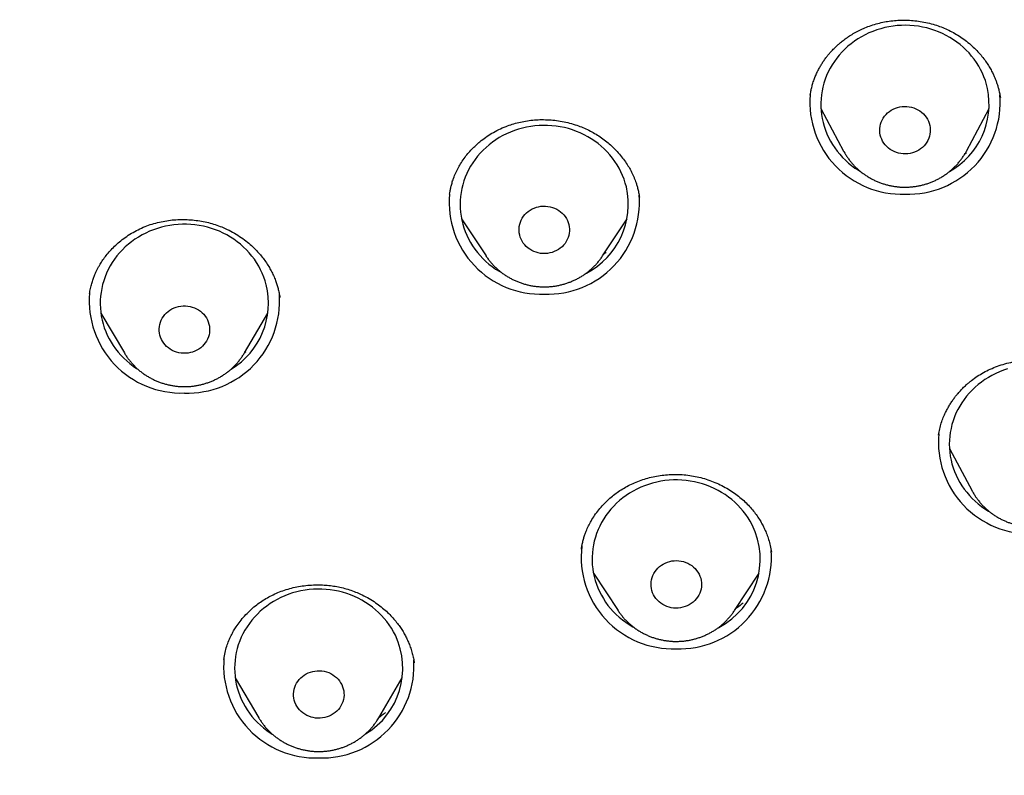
# Model space of a CAD drawing. Header units: millimetres. Extents: x 8 to 571, y 12 to 813.
# Tile 322 of 369: x 281 to 299, y 740 to 754. Entities that reach past the tile are written whole.
import ezdxf

# ---------------------------------------------------------------- set-up
doc = ezdxf.new("R2010")
doc.units = ezdxf.units.MM

msp = doc.modelspace()

# ---------------------------------------------------------------- linework, layer by layer
at = {"color": 7, "linetype": 'Continuous', "lineweight": 30}
for p, q in [((295.235, 752.419), (295.233, 752.402)), ((298.623, 752.361), (298.62, 752.378)), ((295.427, 752.166), (295.831, 751.41)), ((298.019, 751.41), (298.423, 752.166)), ((298.022, 751.38), (297.988, 751.357)), ((288.809, 750.645), (288.808, 750.637)), ((292.194, 750.586), (292.191, 750.603)), ((289.022, 750.205), (289.459, 749.542)), ((291.536, 749.542), (291.973, 750.205)), ((289.46, 749.539), (289.459, 749.542)), ((282.394, 748.869), (282.393, 748.862)), ((285.786, 748.801), (285.784, 748.812)), ((282.597, 748.525), (283.015, 747.814)), ((285.155, 747.814), (285.574, 748.525)), ((285.155, 747.814), (285.154, 747.812)), ((285.182, 747.835), (285.157, 747.817)), ((297.522, 746.354), (297.521, 746.348)), ((297.716, 746.114), (298.12, 745.357)), ((298.122, 745.355), (298.12, 745.357)), ((298.122, 745.354), (298.128, 745.344)), ((291.161, 744.322), (291.16, 744.317)), ((294.546, 744.272), (294.545, 744.28)), ((291.374, 743.889), (291.811, 743.226)), ((293.888, 743.226), (294.325, 743.889)), ((291.813, 743.222), (291.811, 743.226)), ((284.786, 742.358), (284.785, 742.352)), ((288.181, 742.299), (288.18, 742.305)), ((284.991, 742.025), (285.409, 741.315)), ((287.549, 741.315), (287.968, 742.025)), ((287.549, 741.315), (287.548, 741.313))]:
    msp.add_line(p, q, dxfattribs=at)
at = {"color": 7, "linetype": 'Continuous', "lineweight": 30, "flags": 128}
for points in [[(298.394, 752.527), (298.376, 752.596), (298.356, 752.664), (298.331, 752.731), (298.303, 752.797), (298.272, 752.862), (298.237, 752.924), (298.198, 752.985), (298.157, 753.045), (298.112, 753.102), (298.065, 753.157), (298.014, 753.209), (297.961, 753.26), (297.906, 753.307), (297.847, 753.352), (297.787, 753.394), (297.724, 753.434), (297.659, 753.47), (297.592, 753.503), (297.524, 753.533), (297.454, 753.559), (297.383, 753.583), (297.311, 753.603), (297.237, 753.619), (297.163, 753.632), (297.089, 753.642), (297.013, 753.648), (296.938, 753.65), (296.863, 753.649), (296.787, 753.644), (296.713, 753.636), (296.638, 753.624), (296.565, 753.609), (296.492, 753.59), (296.42, 753.568), (296.35, 753.542), (296.281, 753.514), (296.214, 753.482), (296.148, 753.446), (296.085, 753.408), (296.024, 753.367), (295.964, 753.323), (295.908, 753.276), (295.854, 753.227), (295.802, 753.175), (295.754, 753.121), (295.708, 753.065), (295.666, 753.006), (295.626, 752.946), (295.59, 752.884), (295.557, 752.82), (295.528, 752.754), (295.503, 752.688), (295.48, 752.62), (295.462, 752.551), (295.447, 752.482), (295.436, 752.412), (295.429, 752.341), (295.425, 752.271), (295.426, 752.2), (295.43, 752.129), (295.438, 752.059), (295.449, 751.989), (295.464, 751.919), (295.484, 751.851), (295.506, 751.783), (295.532, 751.717), (295.562, 751.652), (295.595, 751.588), (295.632, 751.526), (295.672, 751.466), (295.715, 751.408), (295.761, 751.352), (295.81, 751.298), (295.862, 751.246), (295.916, 751.197), (295.973, 751.151), (296.033, 751.108), (296.094, 751.067), (296.131, 751.044)], [(297.366, 751.868), (297.372, 751.83), (297.375, 751.791), (297.374, 751.752), (297.369, 751.713), (297.36, 751.675), (297.348, 751.637), (297.332, 751.601), (297.312, 751.567), (297.289, 751.534), (297.264, 751.504), (297.235, 751.476), (297.203, 751.45), (297.17, 751.427), (297.134, 751.408), (297.096, 751.391), (297.057, 751.378), (297.017, 751.368), (296.975, 751.362), (296.934, 751.359), (296.892, 751.361), (296.851, 751.365), (296.811, 751.373), (296.771, 751.385), (296.733, 751.4), (296.696, 751.418), (296.661, 751.44), (296.629, 751.464), (296.599, 751.491), (296.571, 751.521), (296.547, 751.552), (296.526, 751.586), (296.509, 751.622), (296.495, 751.658), (296.484, 751.696), (296.478, 751.735), (296.475, 751.774), (296.476, 751.813), (296.481, 751.852), (296.49, 751.89), (296.502, 751.927), (296.518, 751.963), (296.538, 751.998), (296.56, 752.03), (296.586, 752.061), (296.615, 752.089), (296.647, 752.115), (296.68, 752.137), (296.716, 752.157), (296.754, 752.173), (296.793, 752.187), (296.833, 752.196), (296.874, 752.202), (296.916, 752.205), (296.957, 752.204), (296.999, 752.199), (297.039, 752.191), (297.079, 752.18), (297.117, 752.165), (297.154, 752.146), (297.189, 752.125), (297.221, 752.1), (297.251, 752.073), (297.279, 752.044), (297.303, 752.012), (297.324, 751.978), (297.341, 751.943), (297.355, 751.906), (297.366, 751.868)], [(291.96, 750.772), (291.941, 750.841), (291.919, 750.908), (291.893, 750.975), (291.864, 751.04), (291.831, 751.104), (291.795, 751.166), (291.755, 751.226), (291.712, 751.285), (291.667, 751.341), (291.618, 751.395), (291.566, 751.447), (291.512, 751.496), (291.455, 751.543), (291.396, 751.587), (291.335, 751.628), (291.271, 751.666), (291.206, 751.701), (291.138, 751.733), (291.069, 751.761), (290.999, 751.787), (290.927, 751.809), (290.855, 751.827), (290.781, 751.842), (290.707, 751.854), (290.632, 751.862), (290.557, 751.867), (290.481, 751.868), (290.406, 751.865), (290.331, 751.859), (290.256, 751.849), (290.182, 751.836), (290.109, 751.82), (290.036, 751.8), (289.965, 751.776), (289.895, 751.749), (289.827, 751.719), (289.761, 751.686), (289.696, 751.65), (289.633, 751.61), (289.573, 751.568), (289.514, 751.523), (289.459, 751.475), (289.406, 751.425), (289.355, 751.372), (289.308, 751.317), (289.264, 751.26), (289.222, 751.201), (289.184, 751.14), (289.149, 751.077), (289.118, 751.012), (289.09, 750.946), (289.066, 750.879), (289.045, 750.811), (289.028, 750.742), (289.015, 750.673), (289.005, 750.602), (288.999, 750.532), (288.997, 750.461), (288.999, 750.39), (289.005, 750.319), (289.014, 750.249), (289.027, 750.179), (289.044, 750.11), (289.064, 750.042), (289.088, 749.975), (289.116, 749.909), (289.147, 749.844), (289.182, 749.781), (289.219, 749.72), (289.26, 749.661), (289.305, 749.603), (289.352, 749.548), (289.402, 749.495), (289.455, 749.445), (289.51, 749.397), (289.568, 749.352), (289.629, 749.309), (289.691, 749.27), (289.735, 749.244)], [(290.936, 750.101), (290.943, 750.063), (290.947, 750.024), (290.947, 749.985), (290.943, 749.946), (290.935, 749.907), (290.923, 749.87), (290.908, 749.834), (290.889, 749.799), (290.867, 749.766), (290.842, 749.735), (290.813, 749.706), (290.782, 749.68), (290.749, 749.656), (290.714, 749.636), (290.676, 749.619), (290.637, 749.605), (290.597, 749.595), (290.557, 749.588), (290.515, 749.584), (290.474, 749.585), (290.432, 749.588), (290.391, 749.596), (290.351, 749.607), (290.313, 749.621), (290.276, 749.639), (290.241, 749.66), (290.208, 749.683), (290.177, 749.71), (290.149, 749.739), (290.124, 749.77), (290.103, 749.804), (290.084, 749.839), (290.07, 749.875), (290.059, 749.913), (290.051, 749.951), (290.048, 749.99), (290.048, 750.029), (290.052, 750.068), (290.06, 750.106), (290.072, 750.144), (290.087, 750.18), (290.106, 750.215), (290.128, 750.248), (290.153, 750.279), (290.181, 750.308), (290.212, 750.334), (290.245, 750.357), (290.281, 750.378), (290.318, 750.395), (290.357, 750.409), (290.397, 750.419), (290.438, 750.426), (290.479, 750.429), (290.521, 750.429), (290.562, 750.425), (290.603, 750.418), (290.643, 750.407), (290.682, 750.393), (290.719, 750.375), (290.754, 750.354), (290.787, 750.33), (290.818, 750.304), (290.845, 750.275), (290.87, 750.244), (290.892, 750.21), (290.91, 750.175), (290.925, 750.139), (290.936, 750.101)], [(285.543, 749.03), (285.523, 749.099), (285.5, 749.166), (285.473, 749.232), (285.443, 749.297), (285.409, 749.361), (285.372, 749.422), (285.332, 749.482), (285.288, 749.54), (285.242, 749.596), (285.192, 749.649), (285.14, 749.7), (285.085, 749.749), (285.028, 749.795), (284.968, 749.838), (284.906, 749.878), (284.842, 749.915), (284.776, 749.949), (284.708, 749.981), (284.638, 750.008), (284.568, 750.033), (284.496, 750.054), (284.423, 750.072), (284.349, 750.086), (284.274, 750.096), (284.199, 750.104), (284.124, 750.107), (284.049, 750.107), (283.973, 750.104), (283.898, 750.097), (283.824, 750.086), (283.75, 750.072), (283.677, 750.054), (283.605, 750.033), (283.534, 750.009), (283.465, 749.981), (283.397, 749.95), (283.331, 749.916), (283.267, 749.879), (283.204, 749.839), (283.145, 749.796), (283.087, 749.75), (283.032, 749.702), (282.98, 749.651), (282.93, 749.597), (282.884, 749.542), (282.84, 749.484), (282.8, 749.424), (282.762, 749.363), (282.728, 749.299), (282.698, 749.234), (282.671, 749.168), (282.648, 749.101), (282.628, 749.033), (282.612, 748.963), (282.6, 748.893), (282.591, 748.823), (282.586, 748.752), (282.585, 748.681), (282.588, 748.611), (282.595, 748.54), (282.605, 748.47), (282.619, 748.4), (282.637, 748.331), (282.658, 748.264), (282.683, 748.197), (282.712, 748.131), (282.744, 748.067), (282.779, 748.005), (282.818, 747.944), (282.86, 747.885), (282.905, 747.828), (282.953, 747.773), (283.004, 747.721), (283.058, 747.671), (283.114, 747.624), (283.172, 747.58), (283.233, 747.538), (283.253, 747.525)], [(284.523, 748.329), (284.53, 748.291), (284.535, 748.252), (284.535, 748.213), (284.531, 748.174), (284.524, 748.136), (284.513, 748.098), (284.498, 748.061), (284.48, 748.026), (284.458, 747.993), (284.433, 747.962), (284.406, 747.933), (284.375, 747.906), (284.342, 747.882), (284.307, 747.862), (284.27, 747.844), (284.231, 747.83), (284.191, 747.819), (284.151, 747.811), (284.109, 747.807), (284.068, 747.807), (284.026, 747.81), (283.985, 747.817), (283.945, 747.828), (283.906, 747.842), (283.869, 747.859), (283.834, 747.879), (283.8, 747.902), (283.769, 747.928), (283.741, 747.957), (283.716, 747.988), (283.694, 748.021), (283.675, 748.056), (283.66, 748.092), (283.648, 748.13), (283.64, 748.168), (283.636, 748.207), (283.636, 748.246), (283.639, 748.285), (283.646, 748.323), (283.658, 748.361), (283.672, 748.398), (283.691, 748.433), (283.712, 748.466), (283.737, 748.497), (283.765, 748.526), (283.795, 748.553), (283.828, 748.577), (283.864, 748.598), (283.901, 748.615), (283.939, 748.63), (283.979, 748.641), (284.02, 748.648), (284.061, 748.652), (284.103, 748.652), (284.144, 748.649), (284.185, 748.642), (284.225, 748.631), (284.264, 748.618), (284.301, 748.6), (284.337, 748.58), (284.37, 748.557), (284.401, 748.531), (284.429, 748.502), (284.455, 748.471), (284.477, 748.438), (284.496, 748.403), (284.511, 748.367), (284.523, 748.329)], [(298.75, 747.528), (298.679, 747.505), (298.609, 747.478), (298.541, 747.448), (298.474, 747.414), (298.41, 747.378), (298.347, 747.338), (298.287, 747.296), (298.229, 747.251), (298.173, 747.203), (298.12, 747.152), (298.07, 747.1), (298.023, 747.044), (297.978, 746.987), (297.937, 746.928), (297.899, 746.866), (297.865, 746.804), (297.833, 746.739), (297.806, 746.673), (297.782, 746.606), (297.761, 746.538), (297.744, 746.469), (297.731, 746.399), (297.722, 746.329), (297.716, 746.258), (297.714, 746.187), (297.716, 746.117), (297.722, 746.046), (297.731, 745.976), (297.744, 745.906), (297.761, 745.837), (297.782, 745.769), (297.806, 745.702), (297.834, 745.636), (297.865, 745.571), (297.9, 745.508), (297.938, 745.447), (297.979, 745.388), (298.024, 745.331), (298.071, 745.275), (298.121, 745.223), (298.174, 745.172), (298.23, 745.124), (298.288, 745.079), (298.348, 745.037), (298.411, 744.998), (298.423, 744.99)], [(294.201, 744.754), (294.166, 744.817), (294.128, 744.878), (294.088, 744.938), (294.043, 744.995), (293.996, 745.051), (293.946, 745.104), (293.894, 745.154), (293.838, 745.202), (293.78, 745.247), (293.72, 745.29), (293.657, 745.33), (293.593, 745.366), (293.527, 745.4), (293.458, 745.43), (293.389, 745.457), (293.318, 745.481), (293.246, 745.502), (293.172, 745.519), (293.098, 745.532), (293.024, 745.542), (292.949, 745.549), (292.873, 745.552), (292.798, 745.551), (292.723, 745.547), (292.648, 745.539), (292.573, 745.528), (292.5, 745.513), (292.427, 745.495), (292.355, 745.473), (292.284, 745.448), (292.215, 745.42), (292.148, 745.388), (292.082, 745.354), (292.018, 745.316), (291.957, 745.275), (291.897, 745.232), (291.84, 745.185), (291.786, 745.136), (291.734, 745.085), (291.685, 745.031), (291.639, 744.975), (291.596, 744.917), (291.556, 744.857), (291.519, 744.795), (291.486, 744.731), (291.457, 744.666), (291.43, 744.599), (291.408, 744.532), (291.389, 744.463), (291.373, 744.394), (291.362, 744.324), (291.354, 744.254), (291.35, 744.183), (291.35, 744.112), (291.353, 744.041), (291.36, 743.971), (291.371, 743.901), (291.386, 743.831), (291.405, 743.762), (291.427, 743.695), (291.453, 743.628), (291.482, 743.563), (291.515, 743.499), (291.551, 743.437), (291.59, 743.376), (291.632, 743.318), (291.678, 743.262), (291.727, 743.207), (291.778, 743.156), (291.832, 743.106), (291.889, 743.059), (291.948, 743.016), (292.009, 742.974), (292.073, 742.936), (292.09, 742.927)], [(293.255, 743.874), (293.271, 743.838), (293.284, 743.801), (293.293, 743.763), (293.298, 743.724), (293.299, 743.685), (293.297, 743.646), (293.29, 743.608), (293.28, 743.57), (293.267, 743.533), (293.249, 743.497), (293.229, 743.464), (293.205, 743.432), (293.178, 743.402), (293.148, 743.375), (293.116, 743.35), (293.081, 743.328), (293.044, 743.31), (293.006, 743.295), (292.967, 743.283), (292.926, 743.274), (292.885, 743.269), (292.843, 743.268), (292.802, 743.27), (292.761, 743.276), (292.72, 743.286), (292.681, 743.299), (292.643, 743.315), (292.607, 743.334), (292.573, 743.357), (292.542, 743.382), (292.513, 743.41), (292.487, 743.441), (292.463, 743.473), (292.444, 743.507), (292.427, 743.543), (292.415, 743.581), (292.406, 743.619), (292.401, 743.657), (292.399, 743.696), (292.402, 743.735), (292.408, 743.774), (292.418, 743.812), (292.432, 743.849), (292.449, 743.884), (292.47, 743.918), (292.494, 743.95), (292.521, 743.98), (292.55, 744.007), (292.583, 744.032), (292.617, 744.053), (292.654, 744.072), (292.692, 744.087), (292.732, 744.099), (292.772, 744.108), (292.814, 744.112), (292.855, 744.114), (292.897, 744.111), (292.938, 744.105), (292.978, 744.096), (293.017, 744.083), (293.055, 744.067), (293.091, 744.047), (293.125, 744.025), (293.157, 744), (293.186, 743.972), (293.212, 743.941), (293.235, 743.909), (293.255, 743.874)], [(287.844, 742.784), (287.811, 742.848), (287.774, 742.91), (287.735, 742.97), (287.692, 743.028), (287.646, 743.084), (287.597, 743.138), (287.545, 743.19), (287.491, 743.239), (287.434, 743.286), (287.375, 743.329), (287.313, 743.37), (287.249, 743.408), (287.184, 743.443), (287.116, 743.475), (287.047, 743.503), (286.977, 743.528), (286.905, 743.55), (286.832, 743.568), (286.759, 743.583), (286.684, 743.595), (286.609, 743.603), (286.534, 743.607), (286.459, 743.608), (286.383, 743.605), (286.308, 743.599), (286.234, 743.589), (286.159, 743.576), (286.086, 743.559), (286.014, 743.539), (285.943, 743.515), (285.873, 743.488), (285.805, 743.458), (285.739, 743.424), (285.674, 743.388), (285.611, 743.348), (285.551, 743.306), (285.493, 743.261), (285.437, 743.213), (285.385, 743.162), (285.334, 743.109), (285.287, 743.054), (285.243, 742.997), (285.202, 742.937), (285.164, 742.876), (285.129, 742.813), (285.098, 742.749), (285.07, 742.683), (285.046, 742.616), (285.026, 742.547), (285.009, 742.478), (284.996, 742.409), (284.987, 742.338), (284.981, 742.268), (284.979, 742.197), (284.981, 742.126), (284.987, 742.055), (284.996, 741.985), (285.01, 741.915), (285.027, 741.846), (285.047, 741.778), (285.072, 741.711), (285.099, 741.645), (285.131, 741.581), (285.166, 741.518), (285.204, 741.457), (285.245, 741.398), (285.289, 741.34), (285.337, 741.285), (285.387, 741.232), (285.44, 741.182), (285.496, 741.134), (285.554, 741.089), (285.614, 741.047), (285.649, 741.024)], [(286.888, 741.906), (286.904, 741.869), (286.916, 741.832), (286.924, 741.794), (286.928, 741.755), (286.929, 741.716), (286.926, 741.677), (286.918, 741.638), (286.908, 741.601), (286.893, 741.564), (286.875, 741.529), (286.854, 741.495), (286.829, 741.464), (286.801, 741.435), (286.771, 741.408), (286.738, 741.384), (286.703, 741.363), (286.666, 741.345), (286.628, 741.331), (286.588, 741.32), (286.547, 741.312), (286.506, 741.308), (286.464, 741.307), (286.423, 741.31), (286.382, 741.317), (286.342, 741.327), (286.303, 741.341), (286.265, 741.358), (286.23, 741.378), (286.196, 741.401), (286.165, 741.427), (286.137, 741.456), (286.111, 741.487), (286.089, 741.52), (286.07, 741.554), (286.054, 741.591), (286.042, 741.628), (286.034, 741.666), (286.03, 741.705), (286.029, 741.744), (286.033, 741.783), (286.04, 741.822), (286.051, 741.859), (286.065, 741.896), (286.083, 741.931), (286.105, 741.964), (286.129, 741.996), (286.157, 742.025), (286.187, 742.052), (286.22, 742.076), (286.255, 742.097), (286.292, 742.115), (286.331, 742.129), (286.371, 742.14), (286.411, 742.148), (286.453, 742.152), (286.494, 742.153), (286.536, 742.149), (286.577, 742.143), (286.617, 742.133), (286.656, 742.119), (286.693, 742.102), (286.729, 742.082), (286.762, 742.059), (286.793, 742.033), (286.822, 742.004), (286.847, 741.973), (286.869, 741.94), (286.888, 741.906)]]:
    msp.add_lwpolyline(points, dxfattribs=at)
at = {"color": 7, "linetype": 'Continuous', "lineweight": 30}
for centre, radius, start, end in [((297.044, 752.246), 1.378, 299.2544, 11.7573), ((296.867, 752.28), 1.638, 175.4299, 272.0167), ((296.983, 752.28), 1.638, 267.9828, 4.5908), ((290.614, 750.464), 1.381, 297.3964, 12.8679), ((290.439, 750.497), 1.637, 174.9623, 272.0266), ((290.555, 750.498), 1.638, 267.9829, 4.5883), ((284.21, 748.702), 1.373, 301.1616, 13.8379), ((284.027, 748.737), 1.637, 174.9388, 272.0271), ((284.143, 748.738), 1.639, 267.9937, 4.0838), ((299.156, 746.227), 1.637, 174.7804, 272.0305), ((292.976, 744.141), 1.369, 297.4254, 26.5909), ((292.788, 744.177), 1.633, 173.1199, 272.1417), ((292.906, 744.183), 1.639, 267.997, 3.9269), ((286.611, 742.197), 1.365, 301.0221, 25.4562), ((286.421, 742.237), 1.637, 174.8995, 272.028), ((286.536, 742.239), 1.639, 267.9984, 3.8622)]:
    msp.add_arc(centre, radius, start, end, dxfattribs=at)
for points, knots in [([(321.5, 803.452), (321.383, 803.452), (321.153, 803.452), (320.814, 803.45), (320.487, 803.448), (320.172, 803.445), (319.87, 803.441), (319.581, 803.437), (319.305, 803.433), (319.041, 803.428), (318.787, 803.422), (318.542, 803.416), (318.308, 803.411), (318.085, 803.405), (317.874, 803.398), (317.675, 803.392), (317.488, 803.386), (317.312, 803.38), (317.148, 803.375), (316.992, 803.369), (316.84, 803.363), (316.687, 803.357), (316.535, 803.351), (316.381, 803.345), (316.137, 803.334), (315.8, 803.319), (315.277, 803.293), (314.659, 803.26), (313.946, 803.218), (313.23, 803.17), (312.516, 803.119), (311.685, 803.054), (310.739, 802.972), (309.678, 802.871), (308.617, 802.76), (307.558, 802.639), (306.501, 802.508), (305.402, 802.362), (304.263, 802.199), (303.083, 802.016), (302.067, 801.848), (301.213, 801.7), (300.522, 801.571), (299.832, 801.433), (299.141, 801.285), (298.447, 801.127), (297.752, 800.958), (297.059, 800.778), (296.37, 800.586), (295.686, 800.383), (295.005, 800.169), (294.394, 799.964), (293.853, 799.772), (293.38, 799.597), (292.909, 799.415), (292.472, 799.239), (292.065, 799.069), (291.687, 798.905), (291.304, 798.732), (290.942, 798.564), (290.603, 798.4), (290.288, 798.244), (289.976, 798.084), (289.669, 797.923), (289.419, 797.788), (289.224, 797.681), (289.082, 797.601), (288.942, 797.522), (288.804, 797.443), (288.668, 797.364), (288.533, 797.285), (288.403, 797.207), (288.279, 797.132), (288.163, 797.062), (288.056, 796.996), (287.959, 796.936), (287.885, 796.889), (287.833, 796.857), (287.805, 796.839), (287.785, 796.826), (287.768, 796.816), (287.747, 796.803), (287.718, 796.784), (287.68, 796.76), (287.632, 796.729), (287.576, 796.693), (287.511, 796.651), (287.438, 796.603), (287.358, 796.55), (287.27, 796.493), (287.178, 796.431), (286.988, 796.303), (286.707, 796.109), (286.341, 795.848), (285.988, 795.587), (285.645, 795.325), (285.31, 795.06), (284.984, 794.793), (284.666, 794.524), (284.356, 794.253), (284.053, 793.979), (283.758, 793.703), (283.423, 793.381), (283.052, 793.007), (282.647, 792.58), (282.252, 792.144), (281.868, 791.699), (281.495, 791.247), (281.14, 790.797), (280.802, 790.349), (280.482, 789.904), (280.172, 789.454), (279.871, 788.999), (279.574, 788.528), (279.282, 788.042), (278.995, 787.54), (278.718, 787.033), (278.452, 786.52), (278.197, 786.001), (277.957, 785.487), (277.731, 784.98), (277.519, 784.48), (277.317, 783.977), (277.122, 783.471), (276.928, 782.939), (276.735, 782.38), (276.543, 781.794), (276.362, 781.205), (276.19, 780.613), (276.027, 780.019), (275.873, 779.424), (275.723, 778.806), (275.577, 778.167), (275.436, 777.506), (275.304, 776.844), (275.179, 776.181), (275.038, 775.409), (274.885, 774.527), (274.724, 773.536), (274.574, 772.542), (274.434, 771.547), (274.305, 770.551), (274.186, 769.554), (274.078, 768.556), (273.98, 767.558), (273.893, 766.558), (273.815, 765.558), (273.748, 764.558), (273.702, 763.743), (273.671, 763.116), (273.652, 762.675), (273.634, 762.23), (273.617, 761.777), (273.603, 761.313), (273.593, 760.939), (273.586, 760.658), (273.582, 760.474), (273.579, 760.288), (273.575, 760.1), (273.572, 759.912), (273.57, 759.728), (273.567, 759.544), (273.565, 759.363), (273.564, 759.184), (273.562, 759.015), (273.561, 758.855), (273.56, 758.706), (273.56, 758.569), (273.56, 758.443), (273.559, 758.322), (273.559, 758.199), (273.559, 758.071), (273.56, 757.934), (273.56, 757.784), (273.561, 757.621), (273.563, 757.443), (273.565, 757.256), (273.567, 757.059), (273.571, 756.798), (273.576, 756.476), (273.584, 756.1), (273.593, 755.731), (273.603, 755.369), (273.615, 754.982), (273.63, 754.572), (273.648, 754.137), (273.667, 753.707), (273.688, 753.278), (273.711, 752.848), (273.735, 752.419), (273.775, 751.776), (273.835, 750.918), (273.921, 749.847), (274.019, 748.777), (274.129, 747.708), (274.248, 746.671), (274.373, 745.669), (274.505, 744.699), (274.646, 743.731), (274.798, 742.764), (274.959, 741.798), (275.131, 740.834), (275.279, 740.049), (275.399, 739.441), (275.488, 739.01), (275.582, 738.575), (275.681, 738.138), (275.785, 737.694), (275.897, 737.243), (276.01, 736.805), (276.125, 736.379), (276.217, 736.053), (276.288, 735.807), (276.336, 735.645), (276.383, 735.489), (276.427, 735.345), (276.468, 735.212), (276.505, 735.093), (276.539, 734.986), (276.565, 734.904), (276.584, 734.844), (276.597, 734.803), (276.61, 734.764), (276.624, 734.72), (276.64, 734.668), (276.652, 734.63), (276.659, 734.61)], [0, 0, 0, 0, 0.003324, 0.006537, 0.009637, 0.012626, 0.015504, 0.018222, 0.020832, 0.023334, 0.02573, 0.028064, 0.030286, 0.032396, 0.034395, 0.036283, 0.038059, 0.039724, 0.041277, 0.042729, 0.044166, 0.045609, 0.047057, 0.048511, 0.049971, 0.054016, 0.058104, 0.064834, 0.071626, 0.078418, 0.085209, 0.092001, 0.102108, 0.112214, 0.122321, 0.132428, 0.142534, 0.152641, 0.163962, 0.175285, 0.186615, 0.193294, 0.199972, 0.206648, 0.213321, 0.220129, 0.226935, 0.233741, 0.240545, 0.247347, 0.254149, 0.26095, 0.265768, 0.270585, 0.275403, 0.280234, 0.284102, 0.288048, 0.292074, 0.296179, 0.299519, 0.302907, 0.306301, 0.309632, 0.3129, 0.314481, 0.316046, 0.317596, 0.319129, 0.320647, 0.322149, 0.32363, 0.325027, 0.326341, 0.327549, 0.328651, 0.329646, 0.330101, 0.330424, 0.330609, 0.330776, 0.331011, 0.331314, 0.331767, 0.332318, 0.332966, 0.333713, 0.334557, 0.335481, 0.336499, 0.3376, 0.338708, 0.343146, 0.347492, 0.351747, 0.355913, 0.360072, 0.36416, 0.36821, 0.372223, 0.376201, 0.380144, 0.384053, 0.389818, 0.395587, 0.40136, 0.40713, 0.412895, 0.418653, 0.424072, 0.429478, 0.434882, 0.440285, 0.445688, 0.451421, 0.45716, 0.462905, 0.468656, 0.474417, 0.480179, 0.485607, 0.491031, 0.496452, 0.501871, 0.507288, 0.513466, 0.519644, 0.525823, 0.532002, 0.538182, 0.544361, 0.55054, 0.557335, 0.564126, 0.570912, 0.577699, 0.58449, 0.594601, 0.604715, 0.61483, 0.624946, 0.635061, 0.645176, 0.655287, 0.665395, 0.6755, 0.685606, 0.695714, 0.705821, 0.710269, 0.714716, 0.719175, 0.723733, 0.728412, 0.733211, 0.735052, 0.73691, 0.738785, 0.740677, 0.742587, 0.744458, 0.746254, 0.748142, 0.749937, 0.75164, 0.753251, 0.75477, 0.75611, 0.757369, 0.75855, 0.759758, 0.761046, 0.762415, 0.763865, 0.765554, 0.76734, 0.769224, 0.771206, 0.773286, 0.777137, 0.78093, 0.784653, 0.788305, 0.791888, 0.796356, 0.800715, 0.805047, 0.809378, 0.81371, 0.818041, 0.822373, 0.833201, 0.844028, 0.854854, 0.865685, 0.87652, 0.886372, 0.896224, 0.906077, 0.91593, 0.925781, 0.935631, 0.945497, 0.949888, 0.954317, 0.958786, 0.963294, 0.967854, 0.972518, 0.977293, 0.9815, 0.98579, 0.987498, 0.989219, 0.990866, 0.992383, 0.993769, 0.995024, 0.996149, 0.997143, 0.997612, 0.998044, 0.998441, 0.998863, 0.999381, 1, 1, 1, 1]), ([(295.234, 752.407), (295.237, 752.425), (295.244, 752.464), (295.258, 752.529), (295.278, 752.604), (295.303, 752.681), (295.333, 752.758), (295.366, 752.829), (295.401, 752.896), (295.436, 752.956), (295.473, 753.013), (295.512, 753.066), (295.55, 753.115), (295.584, 753.156), (295.616, 753.191), (295.646, 753.223), (295.676, 753.253), (295.709, 753.284), (295.752, 753.323), (295.808, 753.369), (295.879, 753.423), (295.96, 753.477), (296.048, 753.528), (296.14, 753.576), (296.241, 753.619), (296.35, 753.659), (296.467, 753.692), (296.585, 753.717), (296.704, 753.733), (296.824, 753.742), (296.945, 753.743), (297.07, 753.737), (297.198, 753.721), (297.328, 753.696), (297.453, 753.662), (297.57, 753.621), (297.68, 753.575), (297.789, 753.52), (297.895, 753.457), (297.998, 753.385), (298.095, 753.306), (298.183, 753.223), (298.261, 753.139), (298.329, 753.055), (298.387, 752.973), (298.436, 752.895), (298.475, 752.822), (298.507, 752.757), (298.532, 752.699), (298.553, 752.643), (298.573, 752.585), (298.591, 752.52), (298.609, 752.446), (298.619, 752.392), (298.623, 752.364)], [0, 0, 0, 0, 0.013021, 0.028179, 0.045498, 0.064999, 0.082182, 0.099867, 0.116281, 0.131374, 0.145146, 0.160499, 0.173782, 0.185106, 0.195278, 0.204453, 0.213007, 0.222619, 0.233494, 0.249958, 0.268667, 0.289612, 0.311401, 0.33298, 0.354347, 0.379707, 0.404773, 0.429549, 0.454047, 0.478275, 0.502822, 0.52818, 0.554352, 0.581342, 0.609157, 0.632982, 0.657409, 0.682423, 0.707906, 0.733864, 0.760276, 0.785879, 0.810059, 0.832827, 0.854194, 0.874167, 0.892752, 0.907584, 0.921404, 0.934216, 0.947211, 0.962494, 0.980092, 1, 1, 1, 1]), ([(288.809, 750.643), (288.812, 750.66), (288.818, 750.696), (288.83, 750.756), (288.848, 750.824), (288.873, 750.907), (288.909, 750.999), (288.954, 751.094), (289.006, 751.187), (289.067, 751.278), (289.134, 751.364), (289.203, 751.441), (289.275, 751.512), (289.356, 751.583), (289.452, 751.656), (289.564, 751.728), (289.685, 751.794), (289.807, 751.847), (289.927, 751.89), (290.043, 751.922), (290.165, 751.946), (290.291, 751.963), (290.42, 751.971), (290.552, 751.969), (290.684, 751.959), (290.817, 751.939), (290.95, 751.91), (291.073, 751.872), (291.188, 751.829), (291.293, 751.781), (291.395, 751.726), (291.494, 751.664), (291.588, 751.595), (291.683, 751.516), (291.773, 751.429), (291.857, 751.335), (291.928, 751.242), (291.988, 751.152), (292.032, 751.075), (292.064, 751.012), (292.086, 750.963), (292.106, 750.915), (292.125, 750.866), (292.144, 750.811), (292.162, 750.746), (292.18, 750.671), (292.189, 750.618), (292.194, 750.589)], [0, 0, 0, 0, 0.012676, 0.027091, 0.043288, 0.061283, 0.085635, 0.108995, 0.131298, 0.156586, 0.18029, 0.202422, 0.22319, 0.244169, 0.271154, 0.298987, 0.32767, 0.357212, 0.38148, 0.406325, 0.431752, 0.457738, 0.48409, 0.510767, 0.537756, 0.56504, 0.592607, 0.620448, 0.64386, 0.667469, 0.691273, 0.71528, 0.7395, 0.76388, 0.792023, 0.818494, 0.843294, 0.866423, 0.887886, 0.900458, 0.912382, 0.923659, 0.934582, 0.947413, 0.962601, 0.980133, 1, 1, 1, 1]), ([(295.832, 751.409), (295.838, 751.398), (295.854, 751.368), (295.883, 751.321), (295.919, 751.269), (295.958, 751.219), (295.999, 751.171), (296.043, 751.125), (296.09, 751.081), (296.138, 751.04), (296.189, 751.002), (296.242, 750.966), (296.297, 750.932), (296.354, 750.902), (296.412, 750.874), (296.472, 750.85), (296.533, 750.828), (296.595, 750.81), (296.658, 750.795), (296.722, 750.783), (296.786, 750.774), (296.851, 750.768), (296.916, 750.766), (296.981, 750.768), (297.046, 750.772), (297.111, 750.78), (297.175, 750.791), (297.238, 750.805), (297.301, 750.823), (297.363, 750.844), (297.423, 750.868), (297.482, 750.895), (297.539, 750.924), (297.595, 750.957), (297.648, 750.993), (297.7, 751.031), (297.75, 751.072), (297.797, 751.115), (297.842, 751.161), (297.884, 751.209), (297.923, 751.259), (297.96, 751.31), (297.992, 751.361), (298.01, 751.394), (298.019, 751.41)], [0, 0, 0, 0, 0.015107, 0.038941, 0.062799, 0.086683, 0.110594, 0.134533, 0.158501, 0.182497, 0.206521, 0.230574, 0.254654, 0.278759, 0.30289, 0.327044, 0.35122, 0.375416, 0.39963, 0.423861, 0.448105, 0.472361, 0.496627, 0.520901, 0.545179, 0.56946, 0.59374, 0.618018, 0.642291, 0.666556, 0.690811, 0.715054, 0.739281, 0.763491, 0.787682, 0.811851, 0.835996, 0.860115, 0.884207, 0.908271, 0.932305, 0.95631, 0.980284, 1, 1, 1, 1]), ([(282.395, 748.868), (282.4, 748.9), (282.411, 748.962), (282.434, 749.048), (282.458, 749.125), (282.483, 749.192), (282.508, 749.249), (282.533, 749.3), (282.557, 749.347), (282.59, 749.405), (282.634, 749.474), (282.693, 749.554), (282.762, 749.635), (282.84, 749.716), (282.93, 749.796), (283.03, 749.874), (283.141, 749.946), (283.259, 750.011), (283.382, 750.066), (283.509, 750.111), (283.638, 750.146), (283.769, 750.171), (283.901, 750.187), (284.033, 750.193), (284.164, 750.189), (284.294, 750.177), (284.421, 750.157), (284.545, 750.128), (284.664, 750.092), (284.788, 750.044), (284.913, 749.985), (285.038, 749.912), (285.154, 749.832), (285.252, 749.752), (285.336, 749.674), (285.407, 749.599), (285.472, 749.522), (285.533, 749.44), (285.586, 749.358), (285.633, 749.275), (285.674, 749.192), (285.707, 749.111), (285.733, 749.035), (285.755, 748.961), (285.773, 748.883), (285.782, 748.83), (285.786, 748.803)], [0, 0, 0, 0, 0.022228, 0.042426, 0.060596, 0.076733, 0.09083, 0.102884, 0.114351, 0.126333, 0.146576, 0.168146, 0.191049, 0.215288, 0.240865, 0.267778, 0.295913, 0.324097, 0.352028, 0.379724, 0.407199, 0.43446, 0.461507, 0.488332, 0.514921, 0.541258, 0.567329, 0.593126, 0.618531, 0.643418, 0.673806, 0.703403, 0.732229, 0.760294, 0.782204, 0.80363, 0.824575, 0.84564, 0.867831, 0.887204, 0.907388, 0.928397, 0.944678, 0.961502, 0.979872, 1, 1, 1, 1]), ([(289.461, 749.539), (289.463, 749.535), (289.478, 749.512), (289.506, 749.474), (289.546, 749.425), (289.588, 749.378), (289.633, 749.333), (289.68, 749.29), (289.73, 749.25), (289.781, 749.212), (289.835, 749.177), (289.891, 749.145), (289.948, 749.116), (290.007, 749.089), (290.067, 749.066), (290.129, 749.045), (290.191, 749.028), (290.254, 749.014), (290.319, 749.003), (290.383, 748.996), (290.448, 748.992), (290.513, 748.991), (290.578, 748.993), (290.643, 748.999), (290.708, 749.008), (290.771, 749.021), (290.835, 749.036), (290.897, 749.055), (290.958, 749.077), (291.018, 749.102), (291.076, 749.13), (291.133, 749.161), (291.188, 749.195), (291.241, 749.232), (291.292, 749.271), (291.34, 749.313), (291.387, 749.357), (291.43, 749.403), (291.471, 749.452), (291.507, 749.498), (291.527, 749.528), (291.535, 749.541)], [0, 0, 0, 0, 0.0067566, 0.032781, 0.058834, 0.0849169, 0.1110305, 0.1371753, 0.1633513, 0.1895581, 0.2157952, 0.2420615, 0.2683559, 0.2946768, 0.3210225, 0.3473914, 0.3737812, 0.40019, 0.4266156, 0.4530556, 0.4795077, 0.5059695, 0.5324386, 0.5589119, 0.5853865, 0.6118598, 0.6383293, 0.6647922, 0.6912458, 0.7176874, 0.7441144, 0.7705241, 0.7969138, 0.8232812, 0.849624, 0.87594, 0.9022275, 0.9284848, 0.9547106, 0.9809043, 1, 1, 1, 1]), ([(291.602, 749.606), (291.588, 749.596), (291.574, 749.585), (291.558, 749.575), (291.558, 749.575)], [0, 0, 0, 0, 0.978022, 1, 1, 1, 1]), ([(283.016, 747.815), (283.021, 747.805), (283.037, 747.778), (283.066, 747.734), (283.104, 747.684), (283.145, 747.635), (283.188, 747.588), (283.233, 747.544), (283.281, 747.502), (283.331, 747.462), (283.383, 747.425), (283.438, 747.391), (283.494, 747.36), (283.551, 747.331), (283.611, 747.305), (283.671, 747.283), (283.733, 747.263), (283.796, 747.247), (283.859, 747.234), (283.924, 747.224), (283.988, 747.217), (284.053, 747.214), (284.118, 747.214), (284.183, 747.217), (284.248, 747.224), (284.313, 747.234), (284.376, 747.247), (284.439, 747.264), (284.501, 747.283), (284.562, 747.306), (284.621, 747.332), (284.679, 747.361), (284.735, 747.393), (284.79, 747.427), (284.842, 747.464), (284.893, 747.504), (284.941, 747.547), (284.986, 747.592), (285.029, 747.639), (285.07, 747.688), (285.107, 747.739), (285.135, 747.781), (285.149, 747.805), (285.153, 747.812)], [0, 0, 0, 0, 0.012571, 0.037364, 0.062183, 0.087029, 0.111905, 0.136809, 0.161744, 0.186708, 0.211702, 0.236724, 0.261774, 0.28685, 0.311951, 0.337075, 0.362221, 0.387386, 0.412569, 0.437767, 0.462979, 0.488201, 0.513432, 0.53867, 0.56391, 0.589151, 0.61439, 0.639625, 0.664853, 0.690071, 0.715278, 0.740469, 0.765644, 0.790799, 0.815932, 0.84104, 0.866123, 0.891179, 0.916205, 0.941201, 0.966166, 0.991099, 1, 1, 1, 1]), ([(297.522, 746.352), (297.528, 746.388), (297.541, 746.46), (297.57, 746.564), (297.605, 746.662), (297.643, 746.747), (297.681, 746.822), (297.719, 746.887), (297.758, 746.948), (297.797, 747.003), (297.834, 747.052), (297.867, 747.092), (297.897, 747.126), (297.92, 747.152), (297.94, 747.172), (297.96, 747.192), (297.985, 747.217), (298.019, 747.248), (298.061, 747.285), (298.125, 747.337), (298.212, 747.4), (298.324, 747.467), (298.444, 747.527), (298.572, 747.579), (298.706, 747.622), (298.847, 747.655), (298.995, 747.677), (299.138, 747.687), (299.275, 747.687), (299.404, 747.677), (299.534, 747.658), (299.665, 747.629), (299.795, 747.59), (299.923, 747.54), (300.045, 747.482), (300.159, 747.417), (300.264, 747.347), (300.359, 747.273), (300.444, 747.197), (300.521, 747.118), (300.59, 747.039), (300.65, 746.959), (300.698, 746.887), (300.738, 746.819), (300.772, 746.752), (300.807, 746.679), (300.839, 746.597), (300.869, 746.508), (300.894, 746.412), (300.906, 746.346), (300.912, 746.312)], [0, 0, 0, 0, 0.025167, 0.04933, 0.072496, 0.094667, 0.111686, 0.128061, 0.143789, 0.158748, 0.17201, 0.183379, 0.192852, 0.20043, 0.206113, 0.210815, 0.218601, 0.228666, 0.241008, 0.254423, 0.281551, 0.309091, 0.337051, 0.365448, 0.394338, 0.424004, 0.454493, 0.485809, 0.511469, 0.537678, 0.56446, 0.591775, 0.619497, 0.647648, 0.675651, 0.702675, 0.728727, 0.753817, 0.777956, 0.801155, 0.823425, 0.844778, 0.865181, 0.879986, 0.896324, 0.914202, 0.933618, 0.954574, 0.977074, 1, 1, 1, 1]), ([(291.159, 744.321), (291.16, 744.329), (291.163, 744.346), (291.169, 744.387), (291.181, 744.445), (291.199, 744.512), (291.22, 744.577), (291.247, 744.65), (291.283, 744.731), (291.332, 744.825), (291.394, 744.922), (291.468, 745.022), (291.552, 745.118), (291.641, 745.205), (291.731, 745.281), (291.821, 745.348), (291.919, 745.409), (292.023, 745.466), (292.135, 745.516), (292.252, 745.559), (292.373, 745.594), (292.499, 745.621), (292.627, 745.64), (292.758, 745.649), (292.889, 745.65), (293.022, 745.642), (293.154, 745.623), (293.285, 745.595), (293.414, 745.557), (293.54, 745.509), (293.661, 745.453), (293.777, 745.388), (293.884, 745.318), (293.982, 745.243), (294.072, 745.164), (294.153, 745.082), (294.225, 744.998), (294.289, 744.913), (294.341, 744.832), (294.386, 744.753), (294.426, 744.673), (294.463, 744.585), (294.497, 744.488), (294.527, 744.381), (294.54, 744.306), (294.546, 744.267)], [0, 0, 0, 0, 0.0078066, 0.0158112, 0.0322057, 0.0482399, 0.0637383, 0.0787094, 0.1011825, 0.1223895, 0.1484083, 0.1748484, 0.2020914, 0.230139, 0.253162, 0.2767093, 0.3007922, 0.3254248, 0.3506153, 0.3763449, 0.4023431, 0.4285317, 0.4548977, 0.4814266, 0.5081052, 0.5349247, 0.5618837, 0.5889907, 0.6162456, 0.6436602, 0.6712438, 0.6984608, 0.7249115, 0.7505956, 0.7755145, 0.7996725, 0.8230776, 0.8457411, 0.8676562, 0.8855111, 0.9048039, 0.9259029, 0.9488038, 0.9735035, 1, 1, 1, 1]), ([(298.128, 745.344), (298.135, 745.331), (298.152, 745.3), (298.183, 745.252), (298.22, 745.201), (298.259, 745.152), (298.301, 745.104), (298.346, 745.059), (298.393, 745.016), (298.442, 744.976), (298.494, 744.938), (298.547, 744.903), (298.603, 744.87), (298.66, 744.841), (298.719, 744.814), (298.779, 744.79), (298.84, 744.77), (298.903, 744.752), (298.966, 744.738), (299.03, 744.727), (299.095, 744.719), (299.16, 744.715), (299.225, 744.714), (299.29, 744.716), (299.355, 744.722), (299.419, 744.73), (299.483, 744.743), (299.546, 744.758), (299.609, 744.776), (299.67, 744.798), (299.73, 744.823), (299.788, 744.851), (299.845, 744.881), (299.9, 744.915), (299.953, 744.951), (300.004, 744.991), (300.053, 745.032), (300.1, 745.076), (300.144, 745.122), (300.185, 745.171), (300.224, 745.221), (300.259, 745.274), (300.287, 745.319), (300.302, 745.346), (300.306, 745.356)], [0, 0, 0, 0, 0.016601, 0.040608, 0.06463, 0.088678, 0.112754, 0.136858, 0.160991, 0.185153, 0.209343, 0.233561, 0.257806, 0.282078, 0.306373, 0.330692, 0.355033, 0.379393, 0.40377, 0.428164, 0.45257, 0.476989, 0.501416, 0.52585, 0.550288, 0.574728, 0.599167, 0.623602, 0.648032, 0.672453, 0.696863, 0.72126, 0.745641, 0.770004, 0.794347, 0.818667, 0.842962, 0.867231, 0.891473, 0.915685, 0.939868, 0.964021, 0.988143, 1, 1, 1, 1]), ([(284.786, 742.356), (284.793, 742.397), (284.807, 742.474), (284.838, 742.586), (284.875, 742.687), (284.916, 742.778), (284.959, 742.859), (285.012, 742.944), (285.077, 743.034), (285.158, 743.13), (285.249, 743.223), (285.344, 743.306), (285.441, 743.378), (285.538, 743.44), (285.642, 743.496), (285.753, 743.547), (285.87, 743.591), (285.993, 743.627), (286.12, 743.654), (286.25, 743.673), (286.383, 743.683), (286.511, 743.684), (286.632, 743.677), (286.745, 743.663), (286.858, 743.642), (286.97, 743.613), (287.081, 743.577), (287.197, 743.531), (287.316, 743.473), (287.435, 743.404), (287.543, 743.329), (287.64, 743.252), (287.726, 743.174), (287.801, 743.095), (287.866, 743.017), (287.922, 742.942), (287.971, 742.868), (288.013, 742.794), (288.052, 742.718), (288.087, 742.639), (288.119, 742.553), (288.147, 742.463), (288.168, 742.375), (288.177, 742.321), (288.181, 742.294)], [0, 0, 0, 0, 0.02893, 0.055801, 0.080495, 0.103033, 0.123437, 0.141729, 0.167611, 0.194345, 0.221947, 0.250421, 0.273836, 0.297822, 0.322396, 0.347567, 0.373345, 0.399569, 0.426082, 0.45287, 0.479919, 0.507214, 0.530142, 0.553229, 0.576479, 0.599898, 0.623484, 0.647245, 0.675999, 0.704471, 0.731557, 0.757223, 0.78147, 0.804299, 0.825717, 0.845728, 0.864341, 0.883339, 0.900695, 0.919438, 0.93957, 0.960561, 0.980714, 1, 1, 1, 1]), ([(294.043, 743.361), (294.031, 743.351), (293.992, 743.318), (293.948, 743.285), (293.915, 743.264), (293.912, 743.263)], [0, 0, 0, 0, 0.2871299, 0.9522172, 1, 1, 1, 1]), ([(291.813, 743.222), (291.82, 743.212), (291.838, 743.184), (291.872, 743.14), (291.912, 743.092), (291.955, 743.045), (292.001, 743.001), (292.049, 742.96), (292.1, 742.92), (292.152, 742.883), (292.206, 742.849), (292.263, 742.818), (292.321, 742.79), (292.38, 742.764), (292.441, 742.742), (292.502, 742.723), (292.565, 742.707), (292.629, 742.694), (292.693, 742.684), (292.758, 742.678), (292.823, 742.675), (292.888, 742.676), (292.953, 742.679), (293.018, 742.686), (293.082, 742.696), (293.146, 742.71), (293.209, 742.727), (293.27, 742.747), (293.331, 742.77), (293.39, 742.796), (293.448, 742.825), (293.504, 742.857), (293.559, 742.892), (293.611, 742.929), (293.661, 742.969), (293.709, 743.012), (293.754, 743.057), (293.797, 743.104), (293.837, 743.154), (293.867, 743.194), (293.883, 743.219), (293.887, 743.225)], [0, 0, 0, 0, 0.015469, 0.041517, 0.067594, 0.093702, 0.11984, 0.14601, 0.172211, 0.198442, 0.224704, 0.250994, 0.277312, 0.303656, 0.330024, 0.356415, 0.382826, 0.409255, 0.4357, 0.462158, 0.488628, 0.515107, 0.541592, 0.56808, 0.594569, 0.621055, 0.647537, 0.674011, 0.700475, 0.726925, 0.753361, 0.779778, 0.806174, 0.832547, 0.858894, 0.885214, 0.911505, 0.937766, 0.963994, 0.99019, 1, 1, 1, 1]), ([(287.668, 741.408), (287.655, 741.397), (287.618, 741.366), (287.578, 741.338), (287.552, 741.32)], [0, 0, 0, 0, 0.354463, 1, 1, 1, 1]), ([(285.409, 741.315), (285.412, 741.311), (285.424, 741.289), (285.45, 741.251), (285.486, 741.199), (285.526, 741.15), (285.568, 741.103), (285.613, 741.058), (285.66, 741.015), (285.709, 740.974), (285.761, 740.937), (285.815, 740.902), (285.87, 740.869), (285.928, 740.84), (285.986, 740.813), (286.046, 740.79), (286.108, 740.769), (286.17, 740.752), (286.234, 740.738), (286.298, 740.727), (286.362, 740.719), (286.427, 740.715), (286.492, 740.714), (286.557, 740.716), (286.622, 740.722), (286.687, 740.731), (286.751, 740.743), (286.814, 740.759), (286.876, 740.777), (286.937, 740.799), (286.997, 740.824), (287.056, 740.852), (287.112, 740.883), (287.167, 740.917), (287.22, 740.953), (287.271, 740.992), (287.32, 741.034), (287.367, 741.078), (287.41, 741.124), (287.452, 741.173), (287.49, 741.224), (287.522, 741.27), (287.54, 741.3), (287.547, 741.313)], [0, 0, 0, 0, 0.005101, 0.029879, 0.054683, 0.079514, 0.104374, 0.129263, 0.154181, 0.179129, 0.204107, 0.229113, 0.254148, 0.279209, 0.304295, 0.329406, 0.354538, 0.379691, 0.404861, 0.430048, 0.455248, 0.480461, 0.505682, 0.530911, 0.556143, 0.581377, 0.60661, 0.63184, 0.657063, 0.682277, 0.707481, 0.73267, 0.757843, 0.782997, 0.808129, 0.833239, 0.858323, 0.88338, 0.908408, 0.933406, 0.958373, 0.98331, 1, 1, 1, 1])]:
    msp.add_open_spline(points, degree=3, knots=knots, dxfattribs=at)

doc.saveas('drawing.dxf')
